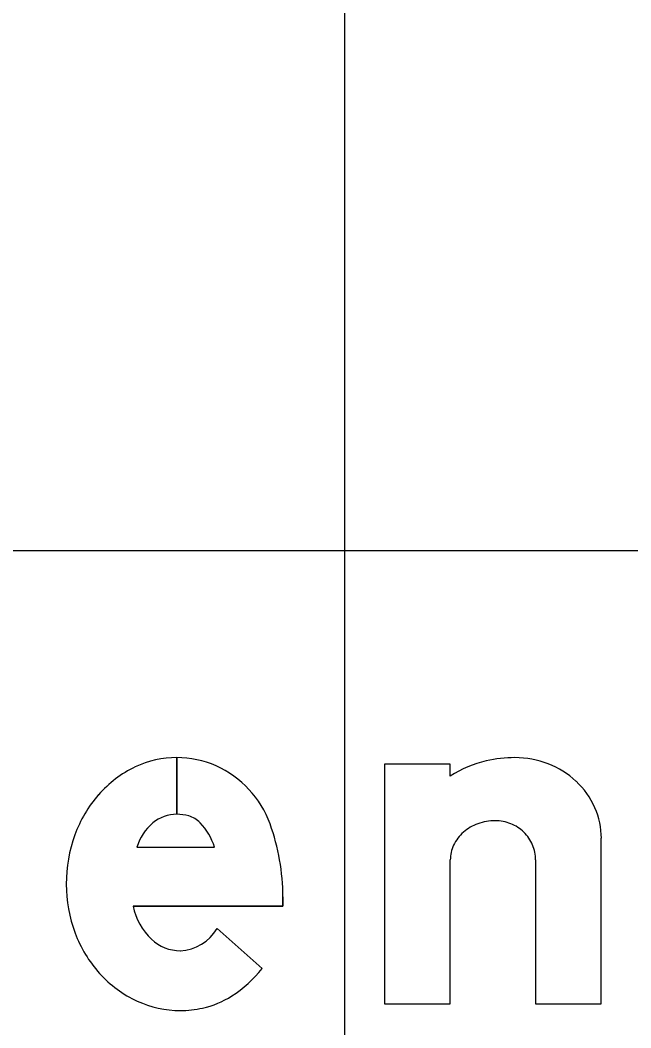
# Model space of a CAD drawing. Extents: x 2193008 to 2198143, y 1236112 to 1237864.
# Drawn here: x 2196627.883 to 2196629.432, y 1237302.897 to 1237305.451 of the extents above; entities that cross this region are included whole.
import ezdxf

# ---------------------------------------------------------------- set-up
doc = ezdxf.new("R2010")
doc.units = 0
for name, color, linetype in [('GSBWFILL', 7, 'Continuous'), ('GSCOLORFILL', 7, 'Continuous'), ('GSOUTLINE', 7, 'Continuous'), ('M-ROADS', 7, 'Continuous')]:
    doc.layers.add(name, color=color, linetype=linetype)

msp = doc.modelspace()

# ---------------------------------------------------------------- linework, layer by layer
at = {"layer": 'GSBWFILL'}
for p, q in [((2196628.2806, 1237303.5819), (2196628.2806, 1237303.4383)), ((2196628.2807, 1237303.4383), (2196628.2807, 1237303.5819)), ((2196628.1791, 1237303.3548), (2196628.3763, 1237303.3548)), ((2196629.1905, 1237303.3226), (2196629.1905, 1237302.9575)), ((2196628.3829, 1237303.1486), (2196628.4969, 1237303.0477))]:
    msp.add_line(p, q, dxfattribs=at)
for points in [[(2196628.9741, 1237303.5352), (2196628.9741, 1237303.5652), (2196628.8076, 1237303.5652), (2196628.8076, 1237302.9575), (2196628.9741, 1237302.9575), (2196628.9741, 1237303.3226)], [(2196629.1905, 1237302.9575), (2196629.357, 1237302.9575), (2196629.357, 1237303.3774)], [(2196628.5495, 1237303.2287), (2196628.5495, 1237303.205), (2196628.1696, 1237303.205)]]:
    msp.add_lwpolyline(points, dxfattribs=at)
for centre, major_axis, start_param, end_param in [((2196628.2806, 1237303.3353), (0, 0.2466), 0, 0.44196), ((2196628.2806, 1237303.3353), (0, 0.2466), 5.868518, 6.283016), ((2196628.2744, 1237303.3255), (0, 0.2581), 5.061282, 5.861635), ((2196629.1352, 1237303.2823), (0, 0.2998), 0.235088, 0.567132), ((2196629.138, 1237303.2488), (0, 0.333), 0, 0.219986), ((2196629.138, 1237303.3475), (0, 0.2344), 5.914285, 6.283185), ((2196629.1436, 1237303.3621), (0, 0.2187), 5.532258, 5.914285), ((2196628.2976, 1237303.2995), (0, 0.2862), 0.44196, 0.851746), ((2196629.1524, 1237303.3714), (0, 0.206), 5.130076, 5.532258), ((2196628.324, 1237303.2764), (0, 0.3213), 0.851746, 1.222943), ((2196628.2806, 1237303.3418), (0, 0.0965), 0, 0.684319), ((2196628.2806, 1237303.3264), (0, 0.1119), 6.008019, 6.282813), ((2196628.2941, 1237303.374), (0, 0.0624), 5.468651, 6.008019), ((2196629.1659, 1237303.3774), (0, 0.1912), 4.712389, 5.130076), ((2196628.3042, 1237303.3168), (0, 0.1308), 0.703138, 1.275447), ((2196628.2196, 1237303.3037), (0, 0.1648), 5.027692, 5.468651), ((2196628.0084, 1237303.2287), (0, 0.5411), 4.712389, 5.061282), ((2196629.0827, 1237303.3064), (0, 0.1146), 0.345704, 0.715718), ((2196629.0883, 1237303.2909), (0, 0.1311), 0, 0.345704), ((2196629.0883, 1237303.3168), (0, 0.1052), 5.900624, 6.283185), ((2196629.0895, 1237303.3196), (0, 0.1021), 5.51227, 5.900624), ((2196628.3654, 1237303.2614), (0, 0.3653), 1.222943, 1.570796), ((2196629.0741, 1237303.3163), (0, 0.1015), 0.715718, 1.126231), ((2196629.0912, 1237303.3214), (0, 0.0995), 5.115435, 5.51227), ((2196629.0608, 1237303.3226), (0, 0.0867), 1.126231, 1.570796), ((2196629.094, 1237303.3226), (0, 0.0965), 4.712389, 5.115435), ((2196628.3545, 1237303.2614), (0, 0.3544), 1.570796, 1.928626), ((2196628.3295, 1237303.2403), (0, 0.1638), 1.788032, 2.378697), ((2196628.3227, 1237303.2495), (0, 0.3205), 1.928626, 2.305123), ((2196628.2813, 1237303.2114), (0, 0.1195), 3.209537, 4.158837), ((2196628.2909, 1237303.2005), (0, 0.1083), 2.383204, 3.128268), ((2196628.3024, 1237303.2312), (0, 0.2932), 2.305123, 2.711411), ((2196628.2529, 1237303.2389), (0, 0.31), 3.710413, 4.047817), ((2196628.2965, 1237303.1706), (0, 0.2289), 3.35931, 3.710413), ((2196628.2894, 1237303.2028), (0, 0.2619), 2.711411, 3.141593), ((2196628.2894, 1237303.2028), (0, 0.2619), 3.141593, 3.35931)]:
    msp.add_ellipse(centre, major_axis=major_axis, ratio=0.999998, start_param=start_param, end_param=end_param, dxfattribs=at)
at = {"layer": 'GSCOLORFILL'}
for p, q in [((2196628.2806, 1237303.5819), (2196628.2806, 1237303.4383)), ((2196628.2807, 1237303.4383), (2196628.2807, 1237303.5819)), ((2196628.1791, 1237303.3548), (2196628.3763, 1237303.3548)), ((2196629.1905, 1237303.3226), (2196629.1905, 1237302.9575)), ((2196628.3829, 1237303.1486), (2196628.4969, 1237303.0477))]:
    msp.add_line(p, q, dxfattribs=at)
for points in [[(2196628.9741, 1237303.5352), (2196628.9741, 1237303.5652), (2196628.8076, 1237303.5652), (2196628.8076, 1237302.9575), (2196628.9741, 1237302.9575), (2196628.9741, 1237303.3226)], [(2196629.1905, 1237302.9575), (2196629.357, 1237302.9575), (2196629.357, 1237303.3774)], [(2196628.5495, 1237303.2287), (2196628.5495, 1237303.205), (2196628.1696, 1237303.205)]]:
    msp.add_lwpolyline(points, dxfattribs=at)
for centre, major_axis, start_param, end_param in [((2196628.2806, 1237303.3353), (0, 0.2466), 0, 0.44196), ((2196628.2806, 1237303.3353), (0, 0.2466), 5.868518, 6.283016), ((2196628.2744, 1237303.3255), (0, 0.2581), 5.061282, 5.861635), ((2196629.1352, 1237303.2823), (0, 0.2998), 0.235088, 0.567132), ((2196629.138, 1237303.2488), (0, 0.333), 0, 0.219986), ((2196629.138, 1237303.3475), (0, 0.2344), 5.914285, 6.283185), ((2196629.1436, 1237303.3621), (0, 0.2187), 5.532258, 5.914285), ((2196628.2976, 1237303.2995), (0, 0.2862), 0.44196, 0.851746), ((2196629.1524, 1237303.3714), (0, 0.206), 5.130076, 5.532258), ((2196628.324, 1237303.2764), (0, 0.3213), 0.851746, 1.222943), ((2196628.2806, 1237303.3418), (0, 0.0965), 0, 0.684319), ((2196628.2806, 1237303.3264), (0, 0.1119), 6.008019, 6.282813), ((2196628.2941, 1237303.374), (0, 0.0624), 5.468651, 6.008019), ((2196629.1659, 1237303.3774), (0, 0.1912), 4.712389, 5.130076), ((2196628.3042, 1237303.3168), (0, 0.1308), 0.703138, 1.275447), ((2196628.2196, 1237303.3037), (0, 0.1648), 5.027692, 5.468651), ((2196628.0084, 1237303.2287), (0, 0.5411), 4.712389, 5.061282), ((2196629.0827, 1237303.3064), (0, 0.1146), 0.345704, 0.715718), ((2196629.0883, 1237303.2909), (0, 0.1311), 0, 0.345704), ((2196629.0883, 1237303.3168), (0, 0.1052), 5.900624, 6.283185), ((2196629.0895, 1237303.3196), (0, 0.1021), 5.51227, 5.900624), ((2196628.3654, 1237303.2614), (0, 0.3653), 1.222943, 1.570796), ((2196629.0741, 1237303.3163), (0, 0.1015), 0.715718, 1.126231), ((2196629.0912, 1237303.3214), (0, 0.0995), 5.115435, 5.51227), ((2196629.0608, 1237303.3226), (0, 0.0867), 1.126231, 1.570796), ((2196629.094, 1237303.3226), (0, 0.0965), 4.712389, 5.115435), ((2196628.3545, 1237303.2614), (0, 0.3544), 1.570796, 1.928626), ((2196628.3295, 1237303.2403), (0, 0.1638), 1.788032, 2.378697), ((2196628.3227, 1237303.2495), (0, 0.3205), 1.928626, 2.305123), ((2196628.2813, 1237303.2114), (0, 0.1195), 3.209537, 4.158837), ((2196628.2909, 1237303.2005), (0, 0.1083), 2.383204, 3.128268), ((2196628.3024, 1237303.2312), (0, 0.2932), 2.305123, 2.711411), ((2196628.2529, 1237303.2389), (0, 0.31), 3.710413, 4.047817), ((2196628.2965, 1237303.1706), (0, 0.2289), 3.35931, 3.710413), ((2196628.2894, 1237303.2028), (0, 0.2619), 2.711411, 3.141593), ((2196628.2894, 1237303.2028), (0, 0.2619), 3.141593, 3.35931)]:
    msp.add_ellipse(centre, major_axis=major_axis, ratio=0.999998, start_param=start_param, end_param=end_param, dxfattribs=at)
at = {"layer": 'GSOUTLINE'}
for p, q in [((2196628.1791, 1237303.3548), (2196628.3763, 1237303.3548)), ((2196629.1905, 1237303.3226), (2196629.1905, 1237302.9575)), ((2196628.4969, 1237303.0477), (2196628.3829, 1237303.1486))]:
    msp.add_line(p, q, dxfattribs=at)
for points in [[(2196628.9741, 1237303.5352), (2196628.9741, 1237303.5652), (2196628.8076, 1237303.5652), (2196628.8076, 1237302.9575), (2196628.9741, 1237302.9575), (2196628.9741, 1237303.3226)], [(2196629.1905, 1237302.9575), (2196629.357, 1237302.9575), (2196629.357, 1237303.3774)], [(2196628.1696, 1237303.205), (2196628.5495, 1237303.205), (2196628.5495, 1237303.2287)]]:
    msp.add_lwpolyline(points, dxfattribs=at)
for centre, major_axis, start_param, end_param in [((2196628.2806, 1237303.3353), (0, 0.2466), 0, 0.44196), ((2196628.2806, 1237303.3353), (0, 0.2466), 5.868518, 6.283185), ((2196628.2744, 1237303.3255), (0, 0.2581), 5.061282, 5.861635), ((2196629.1352, 1237303.2823), (0, 0.2998), 0.235088, 0.567132), ((2196629.138, 1237303.2488), (0, 0.333), 0, 0.219986), ((2196629.138, 1237303.3475), (0, 0.2344), 5.914285, 6.283185), ((2196629.1436, 1237303.3621), (0, 0.2187), 5.532258, 5.914285), ((2196628.2976, 1237303.2995), (0, 0.2862), 0.44196, 0.851746), ((2196629.1524, 1237303.3714), (0, 0.206), 5.130076, 5.532258), ((2196628.324, 1237303.2764), (0, 0.3213), 0.851746, 1.222943), ((2196628.2806, 1237303.3418), (0, 0.0965), 0, 0.684319), ((2196628.2806, 1237303.3264), (0, 0.1119), 6.008019, 6.283185), ((2196628.2941, 1237303.374), (0, 0.0624), 5.468651, 6.008019), ((2196629.1659, 1237303.3774), (0, 0.1912), 4.712389, 5.130076), ((2196628.3042, 1237303.3168), (0, 0.1308), 0.703138, 1.275447), ((2196628.2196, 1237303.3037), (0, 0.1648), 5.027692, 5.468651), ((2196628.0084, 1237303.2287), (0, 0.5411), 4.712389, 5.061282), ((2196629.0827, 1237303.3064), (0, 0.1146), 0.345704, 0.715718), ((2196629.0883, 1237303.2909), (0, 0.1311), 0, 0.345704), ((2196629.0883, 1237303.3168), (0, 0.1052), 5.900624, 6.283185), ((2196629.0895, 1237303.3196), (0, 0.1021), 5.51227, 5.900624), ((2196628.3654, 1237303.2614), (0, 0.3653), 1.222943, 1.570796), ((2196629.0741, 1237303.3163), (0, 0.1015), 0.715718, 1.126231), ((2196629.0912, 1237303.3214), (0, 0.0995), 5.115435, 5.51227), ((2196629.0608, 1237303.3226), (0, 0.0867), 1.126231, 1.570796), ((2196629.094, 1237303.3226), (0, 0.0965), 4.712389, 5.115435), ((2196628.3545, 1237303.2614), (0, 0.3544), 1.570796, 1.928626), ((2196628.3295, 1237303.2403), (0, 0.1638), 1.788032, 2.378697), ((2196628.3227, 1237303.2495), (0, 0.3205), 1.928626, 2.305123), ((2196628.2813, 1237303.2114), (0, 0.1195), 3.209537, 4.158837), ((2196628.2909, 1237303.2005), (0, 0.1083), 2.383204, 3.128268), ((2196628.3024, 1237303.2312), (0, 0.2932), 2.305123, 2.711411), ((2196628.2529, 1237303.2389), (0, 0.31), 3.710413, 4.047817), ((2196628.2965, 1237303.1706), (0, 0.2289), 3.35931, 3.710413), ((2196628.2894, 1237303.2028), (0, 0.2619), 2.711411, 3.141593), ((2196628.2894, 1237303.2028), (0, 0.2619), 3.141593, 3.35931)]:
    msp.add_ellipse(centre, major_axis=major_axis, ratio=0.999998, start_param=start_param, end_param=end_param, dxfattribs=at)
at = {"layer": 'M-ROADS'}
for p, q in [((2196628.7065, 1237258.1062), (2196628.7065, 1237318.1062)), ((2196734.7065, 1237304.1062), (2196604.7065, 1237304.1062))]:
    msp.add_line(p, q, dxfattribs=at)

doc.saveas('drawing.dxf')
